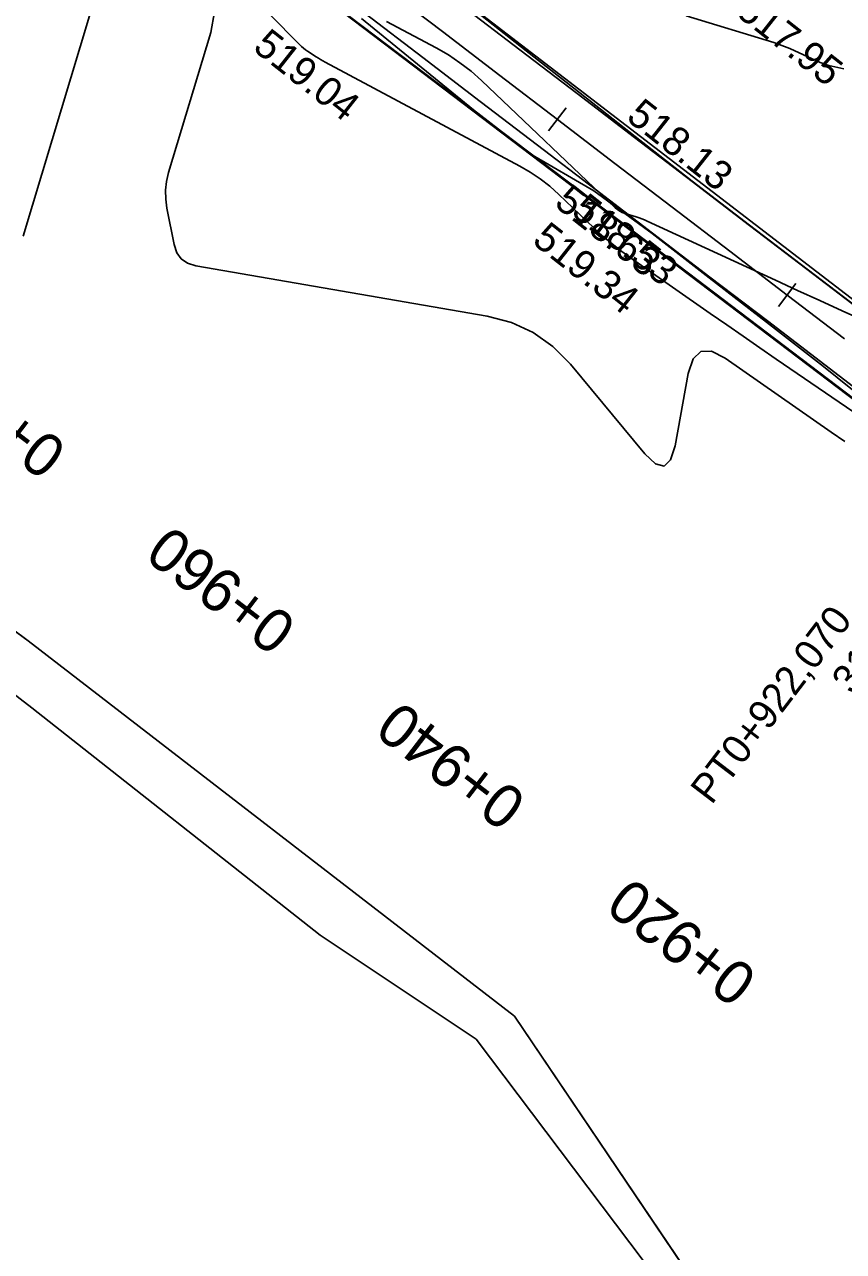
# Model space of a CAD drawing. Extents: x -636600 to -628587, y -1090963 to -1085869.
# Drawn here: x -629331.5 to -629274.9, y -1089790.7 to -1089705.8 of the extents above; entities that cross this region are included whole.
import ezdxf

# ---------------------------------------------------------------- set-up
doc = ezdxf.new("R2010")
doc.units = 0
for name, color, linetype in [('01_PARCELY_NÁVRH_PC', 7, 'Continuous'), ('21', 7, 'Continuous'), ('42', 7, 'Continuous'), ('Ex_Major Contours', 7, 'Continuous'), ('Ex_Minor Contours', 7, 'Continuous'), ('HEKTOMETRY20', 7, 'Continuous'), ('HL_BODY', 7, 'Continuous'), ('koty_vše', 7, 'Continuous'), ('PARCELY_NÁVRH_SILNICE_ŽELEZNICE', 7, 'Continuous'), ('POLOMERY', 7, 'Continuous'), ('situace_osa', 7, 'Continuous'), ('situace_těleso', 7, 'Continuous'), ('situace_vozovka', 7, 'Continuous')]:
    doc.layers.add(name, color=color, linetype=linetype)

msp = doc.modelspace()

# ---------------------------------------------------------------- linework, layer by layer
at = {"layer": '01_PARCELY_NÁVRH_PC'}
for points in [[(-629207.105, -1089758.218), (-629227.007, -1089752.809), (-629242.11, -1089747.08), (-629254.654, -1089739.869), (-629360.834, -1089658.331)], [(-629364.857, -1089662.954), (-629248.799, -1089751.038), (-629214.897, -1089761.379), (-629209.739, -1089764.97), (-629207.105, -1089765.79)]]:
    msp.add_lwpolyline(points, dxfattribs=at)
at = {"layer": '21'}
for p, q in [((-629290.516, -1089719.278), (-629364.857, -1089662.954)), ((-629376.409, -1089715.261), (-629331.288, -1089748.416)), ((-629239.774, -1089757.887), (-629290.516, -1089719.278)), ((-629331.288, -1089748.416), (-629297.664, -1089774.398)), ((-629297.664, -1089774.398), (-629268.791, -1089817.152))]:
    msp.add_line(p, q, dxfattribs=at)
at = {"layer": '42'}
for p, q in [((-629353.567, -1089735.793), (-629331.039, -1089753.058)), ((-629331.039, -1089753.058), (-629311.099, -1089768.791)), ((-629311.099, -1089768.791), (-629300.312, -1089775.977)), ((-629300.312, -1089775.977), (-629276.994, -1089806.884))]:
    msp.add_line(p, q, dxfattribs=at)
at = {"layer": 'Ex_Major Contours'}
msp.add_lwpolyline([(-629331.637, -1089720.435), (-629325.053, -1089698.507), (-629324.988, -1089698.138), (-629325.021, -1089697.794), (-629325.153, -1089697.474), (-629325.383, -1089697.179), (-629326.5, -1089696.047), (-629326.786, -1089695.771), (-629327.083, -1089695.51), (-629327.393, -1089695.263), (-629327.715, -1089695.031), (-629338.451, -1089687.664)], dxfattribs=at)
at = {"layer": 'Ex_Minor Contours'}
for points in [[(-629269.411, -1089735.878), (-629279.571, -1089728.93), (-629280.714, -1089728.146), (-629281.856, -1089727.359), (-629282.996, -1089726.57), (-629284.134, -1089725.778), (-629289.577, -1089721.978), (-629290.256, -1089721.485), (-629290.915, -1089720.967), (-629291.554, -1089720.424), (-629292.173, -1089719.858), (-629294.608, -1089717.54), (-629295.234, -1089716.984), (-629295.892, -1089716.473), (-629296.584, -1089716.009), (-629297.308, -1089715.59), (-629310.764, -1089708.397), (-629310.921, -1089708.311), (-629311.075, -1089708.221), (-629311.228, -1089708.128), (-629311.378, -1089708.031), (-629311.974, -1089707.635), (-629312.12, -1089707.532), (-629312.26, -1089707.422), (-629312.395, -1089707.306), (-629312.524, -1089707.182), (-629324.959, -1089694.582)], [(-629318.412, -1089704.903), (-629318.665, -1089706.337), (-629321.576, -1089716.029), (-629321.721, -1089716.642), (-629321.789, -1089717.26), (-629321.781, -1089717.88), (-629321.696, -1089718.505), (-629321.203, -1089721.012), (-629321.016, -1089721.573), (-629320.703, -1089722.006), (-629320.263, -1089722.309), (-629319.697, -1089722.482), (-629299.547, -1089725.966), (-629297.882, -1089726.4), (-629296.37, -1089727.098), (-629295.011, -1089728.061), (-629293.805, -1089729.288), (-629288.657, -1089735.485), (-629287.915, -1089736.187), (-629287.32, -1089736.33), (-629286.871, -1089735.913), (-629286.568, -1089734.939), (-629285.65, -1089729.922), (-629285.319, -1089728.915), (-629284.783, -1089728.405), (-629284.044, -1089728.391), (-629283.1, -1089728.873), (-629275.78, -1089733.982), (-629274.837, -1089734.638)], [(-629273.472, -1089726.292), (-629275.014, -1089725.59), (-629276.554, -1089724.885), (-629278.093, -1089724.179), (-629279.632, -1089723.471), (-629288.491, -1089719.386), (-629288.677, -1089719.304), (-629288.865, -1089719.229), (-629289.055, -1089719.16), (-629289.248, -1089719.097), (-629290.025, -1089718.859), (-629290.213, -1089718.789), (-629290.389, -1089718.7), (-629290.554, -1089718.59), (-629290.707, -1089718.46), (-629299.947, -1089709.669), (-629300.671, -1089709.024), (-629301.435, -1089708.432), (-629302.236, -1089707.893), (-629303.076, -1089707.407), (-629306.512, -1089705.571)], [(-629274.89, -1089708.847), (-629275.725, -1089708.673), (-629275.932, -1089708.624), (-629276.135, -1089708.564), (-629276.334, -1089708.492), (-629276.529, -1089708.408), (-629278.275, -1089707.604), (-629278.632, -1089707.446), (-629278.995, -1089707.3), (-629279.362, -1089707.167), (-629279.734, -1089707.046), (-629285.803, -1089705.186)]]:
    msp.add_lwpolyline(points, dxfattribs=at)
at = {"layer": 'HEKTOMETRY20'}
for points in [[(-629295.31, -1089713.152), (-629294.095, -1089711.563)], [(-629279.422, -1089725.301), (-629278.207, -1089723.712)]]:
    msp.add_lwpolyline(points, dxfattribs=at)
at = {"layer": 'PARCELY_NÁVRH_SILNICE_ŽELEZNICE'}
for points in [[(-629207.105, -1089787.575), (-629239.774, -1089757.887), (-629364.857, -1089662.954)], [(-629376.409, -1089715.261), (-629331.288, -1089748.416), (-629297.664, -1089774.398), (-629268.791, -1089817.152), (-629248.989, -1089855.679)]]:
    msp.add_lwpolyline(points, dxfattribs=at)
at = {"layer": 'situace_osa'}
msp.add_lwpolyline([(-629274.843, -1089727.544), (-629278.815, -1089724.506), (-629282.787, -1089721.469), (-629286.758, -1089718.432), (-629290.73, -1089715.395), (-629294.702, -1089712.358), (-629298.674, -1089709.321), (-629302.646, -1089706.283), (-629306.618, -1089703.246)], dxfattribs=at)
at = {"layer": 'situace_těleso'}
for points in [[(-629301.102, -1089704.265), (-629297.173, -1089707.357), (-629293.243, -1089710.449), (-629289.313, -1089713.542), (-629285.377, -1089716.625), (-629281.416, -1089719.677), (-629277.442, -1089722.712), (-629273.461, -1089725.736)], [(-629272.408, -1089732.591), (-629276.294, -1089729.442), (-629280.243, -1089726.375), (-629284.199, -1089723.316), (-629288.155, -1089720.258), (-629292.19, -1089717.304), (-629296.547, -1089714.77), (-629300.494, -1089711.701), (-629304.371, -1089708.539), (-629308.247, -1089705.377)]]:
    msp.add_lwpolyline(points, dxfattribs=at)
at = {"layer": 'situace_vozovka'}
for points in [[(-629272.238, -1089732.368), (-629276.21, -1089729.331), (-629280.181, -1089726.294), (-629284.153, -1089723.257), (-629288.125, -1089720.219), (-629292.097, -1089717.182), (-629296.069, -1089714.145), (-629300.041, -1089711.108), (-629304.013, -1089708.071), (-629307.984, -1089705.034)], [(-629272.238, -1089732.368), (-629276.21, -1089729.331), (-629280.181, -1089726.294), (-629284.153, -1089723.257), (-629288.125, -1089720.219), (-629292.097, -1089717.182), (-629296.069, -1089714.145), (-629300.041, -1089711.108), (-629304.013, -1089708.071), (-629307.984, -1089705.034)], [(-629273.476, -1089725.756), (-629277.448, -1089722.719), (-629281.42, -1089719.682), (-629285.392, -1089716.645), (-629289.364, -1089713.608), (-629293.335, -1089710.57), (-629297.307, -1089707.533), (-629301.279, -1089704.496)], [(-629273.476, -1089725.756), (-629277.448, -1089722.719), (-629281.42, -1089719.682), (-629285.392, -1089716.645), (-629289.364, -1089713.608), (-629293.335, -1089710.57), (-629297.307, -1089707.533), (-629301.279, -1089704.496)]]:
    msp.add_lwpolyline(points, dxfattribs=at)

# ---------------------------------------------------------------- texts
at = {"layer": 'HEKTOMETRY20'}
for s, rotation, p in [('0+980', 142.59591, (-629328.45, -1089735.018)), ('0+960', 142.59591, (-629312.562, -1089747.167)), ('0+940', 142.59591, (-629296.675, -1089759.315)), ('0+920', 142.7187, (-629280.712, -1089771.501))]:
    msp.add_text(s, height=3, rotation=rotation, dxfattribs=at).set_placement(p)
at = {"layer": 'HL_BODY'}
msp.add_text('PT0+922,070', height=2, rotation=52.59591, dxfattribs=at).set_placement((-629284.044, -1089759.825))
at = {"layer": 'koty_vše'}
for s, p in [('517.95', (-629282.431, -1089705.098)), ('519.04', (-629315.836, -1089707.517)), ('518.13', (-629290.025, -1089712.341)), ('518.63', (-629295, -1089718.288)), ('518.53', (-629293.834, -1089718.902)), ('519.34', (-629296.526, -1089720.88))]:
    msp.add_text(s, height=2, rotation=321.72649, dxfattribs=at).set_placement(p)
at = {"layer": 'POLOMERY'}
msp.add_text('31,62', height=2, rotation=52.59591, dxfattribs=at).set_placement((-629274.294, -1089752.228))

doc.saveas('drawing.dxf')
